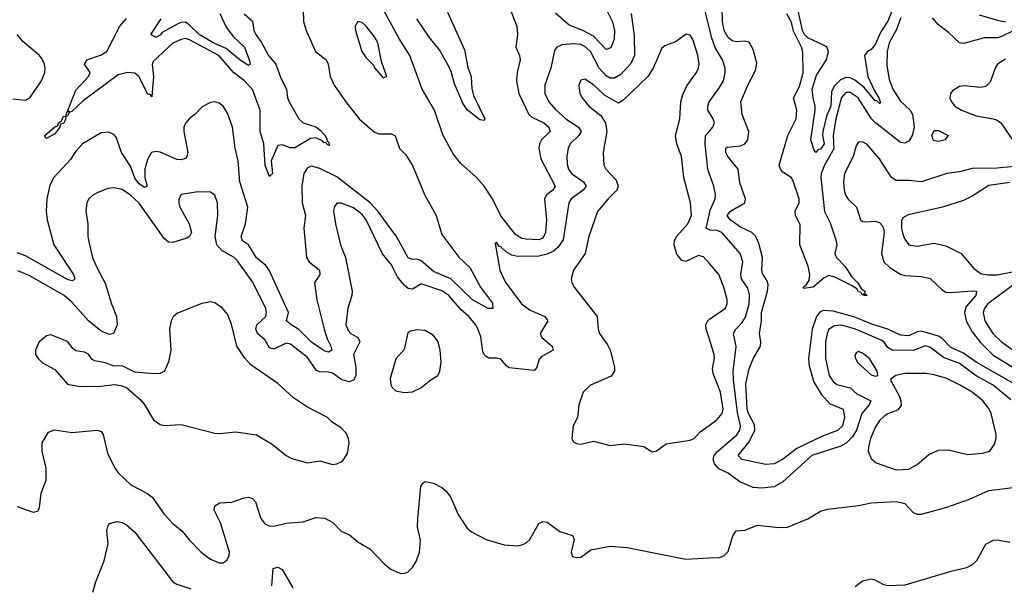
# Model space of a CAD drawing. Header units: inches. Extents: x 1552611 to 1694776, y 811966 to 917215.
# Tile 437 of 549: x 1646722 to 1651404, y 885233 to 887921. Entities that reach past the tile are written whole.
import ezdxf

# ---------------------------------------------------------------- set-up
doc = ezdxf.new("R2010")
doc.units = ezdxf.units.IN
doc.header["$MEASUREMENT"] = 0
doc.layers.add('B6848', color=7, linetype='Continuous')
doc.layers.add('B6858', color=7, linetype='Continuous')

msp = doc.modelspace()

# ---------------------------------------------------------------- linework, layer by layer
at = {"layer": 'B6848', "color": 5}
for points, elevation in [([(1648070.2, 887970), (1648071.6, 887911.6), (1648084.3, 887870), (1648129, 887769), (1648180.1, 887730), (1648189, 887710), (1648199.1, 887650), (1648218, 887610), (1648272.8, 887530), (1648336.6, 887450), (1648410, 887386.9), (1648430, 887378.5), (1648490, 887378.7), (1648508.2, 887368.2), (1648528, 887308.1), (1648557.9, 887277.9), (1648590, 887228.1), (1648646.8, 887090), (1648702.4, 886990), (1648730, 886899.1), (1648810, 886791.4), (1648863.1, 886743.1), (1648913.2, 886650), (1648970, 886573.4), (1648971.2, 886548.8), (1648950, 886549), (1648874.6, 886590), (1648772.4, 886690), (1648690, 886723.3), (1648630, 886776.1), (1648610, 886781.9), (1648590, 886780.8), (1648570, 886788.9), (1648513.5, 886890), (1648425.5, 887010), (1648389.1, 887050), (1648230, 887173.7), (1648150, 887213.5), (1648110, 887224.7), (1648090, 887216.2), (1648072.7, 887190), (1648063.6, 887130), (1648065.6, 887050), (1648081.8, 886990), (1648073.6, 886930), (1648083.6, 886810), (1648086.7, 886790), (1648098.5, 886770), (1648148.1, 886730), (1648149.4, 886710), (1648123.7, 886670), (1648134.6, 886590), (1648169.3, 886449.3), (1648184.3, 886404.3), (1648202.3, 886370), (1648205.7, 886350), (1648190, 886340.3), (1648170, 886347.4), (1648110, 886388.3), (1648050, 886448.8), (1648013.2, 886470), (1647991.3, 886490), (1647999.9, 886530), (1647907.7, 886730), (1647892.8, 886752.8), (1647846.4, 886790), (1647810.5, 886850), (1647781.7, 886870), (1647775.9, 886890), (1647795.7, 886950), (1647806.4, 887030), (1647768.4, 887150), (1647761, 887250), (1647747.1, 887310), (1647734, 887410), (1647710, 887476.3), (1647690, 887509.7), (1647670, 887524.7), (1647650, 887529.7), (1647630, 887526.9), (1647590, 887506.6), (1647554.6, 887470), (1647527.6, 887450), (1647510.9, 887429.1), (1647503.5, 887410), (1647502.7, 887390), (1647521.4, 887290), (1647517.7, 887270), (1647510, 887261.2), (1647490, 887253.9), (1647470, 887255.5), (1647390, 887291.8), (1647370, 887295), (1647348.7, 887290), (1647330, 887256.5), (1647317.6, 887210), (1647317.7, 887170), (1647328.2, 887130), (1647316, 887124), (1647290, 887139.9), (1647270, 887166.9), (1647250, 887224.2), (1647206.8, 887290), (1647181.8, 887361.8), (1647170, 887375.4), (1647146.1, 887386.1), (1647110, 887383.7), (1647021, 887330), (1646990, 887295.9), (1646963.2, 887256.8), (1646884.7, 887170), (1646865.6, 887134.4), (1646851.9, 887070), (1646848.7, 887011.3), (1646853.7, 886970), (1646884.4, 886850), (1646978.1, 886710), (1646983.9, 886690), (1646977.7, 886682.3), (1646970, 886680.2), (1646950, 886686), (1646750, 886798.7), (1646710, 886812.7)], 920), ([(1649046.3, 887990), (1649086.7, 887890), (1649089.3, 887850), (1649081.6, 887790), (1649098, 887750), (1649101.4, 887730), (1649087.5, 887670), (1649084.6, 887630), (1649095.9, 887570), (1649143, 887470), (1649157.9, 887457.9), (1649214.6, 887430), (1649238.1, 887410), (1649244.6, 887390), (1649202.5, 887350), (1649193.5, 887330), (1649191.2, 887310), (1649199.8, 887259.8), (1649268.1, 887130), (1649257.4, 887110), (1649229.2, 887090), (1649217.7, 887070), (1649226.5, 886970), (1649222.4, 886910), (1649210, 886882.7), (1649190, 886874.2), (1649130, 886877.6), (1649110, 886881.3), (1649079.8, 886899.8), (1649010, 886988.3), (1648969.9, 887070), (1648930.2, 887130.2), (1648892.7, 887172.7), (1648818.6, 887238.6), (1648782.7, 887282.7), (1648734.1, 887374.1), (1648694.5, 887490), (1648635.9, 887590), (1648577.6, 887750), (1648527.9, 887827.9), (1648428.7, 888010)], 920), ([(1649510.6, 887970), (1649541.4, 887910), (1649551, 887870), (1649548.5, 887830), (1649532.6, 887787.4), (1649510, 887778.4), (1649450, 887842.2), (1649400.2, 887870), (1649335.2, 887895.2), (1649270, 887951.5)], 920), ([(1649629.4, 887950), (1649644.2, 887844.2), (1649645.4, 887750), (1649627.2, 887712.8), (1649580.6, 887659.4), (1649550, 887642.5), (1649530, 887642.7), (1649510, 887653.2), (1649477.1, 887690), (1649435.8, 887770), (1649410, 887792.8), (1649390, 887802), (1649353.8, 887806.2), (1649299.3, 887800.7), (1649276.4, 887790), (1649265.6, 887774.4), (1649247.1, 887690), (1649219.8, 887610), (1649219.4, 887570), (1649237.6, 887530), (1649270, 887493.1), (1649319, 887450), (1649379.7, 887410), (1649392.4, 887390), (1649380.6, 887370), (1649340.2, 887330), (1649330.2, 887310), (1649323.2, 887270), (1649325.7, 887234.3), (1649331.6, 887210), (1649346, 887190), (1649402.7, 887150), (1649415.3, 887130), (1649401.2, 887110), (1649344.5, 887070), (1649333.8, 887050), (1649305.5, 886874.5), (1649281.3, 886838.7), (1649260, 886820), (1649230, 886806.4), (1649190, 886796.9), (1649090, 886795.7), (1649062.2, 886802.2), (1649036.4, 886816.4), (1649010, 886840.7), (1649002.4, 886842.4), (1648990, 886864), (1648983, 886857), (1649005.8, 886730), (1649030, 886675.6), (1649108.2, 886570), (1649150, 886539.8), (1649219.5, 886510), (1649232.9, 886490), (1649196.9, 886430), (1649205.3, 886410), (1649254.3, 886370), (1649258.4, 886350), (1649201, 886319), (1649192, 886308), (1649181.8, 886270), (1649170, 886254), (1649050, 886266.8), (1649036.2, 886276.2), (1649010, 886307.1), (1648990, 886312.5), (1648952.3, 886312.3), (1648940, 886320), (1648929.9, 886329.9), (1648924.4, 886344.4), (1648914.2, 886414.2), (1648904.5, 886444.5), (1648891.6, 886470), (1648857.8, 886510), (1648821.5, 886541.5), (1648762, 886610), (1648730, 886632.5), (1648636, 886664), (1648630, 886664.6), (1648590, 886640.2), (1648570, 886643.8), (1648550, 886659.3), (1648518.6, 886698.6), (1648490, 886756.1), (1648448, 886808), (1648369.9, 886970), (1648350, 886994.5), (1648310, 887026.3), (1648250, 887048.5), (1648230, 887049.5), (1648217, 887030), (1648214.9, 887010), (1648224.2, 886950), (1648248.2, 886850), (1648272, 886790), (1648302.3, 886630), (1648300.9, 886610), (1648282.2, 886550), (1648273.2, 886470), (1648283.8, 886443.8), (1648296.5, 886430), (1648330.2, 886410), (1648340.2, 886390), (1648309.6, 886330), (1648319.9, 886270), (1648319.8, 886230), (1648311, 886209), (1648290, 886199.9), (1648253.3, 886210), (1648210, 886240.2), (1648190, 886246), (1648150, 886247.4), (1648133.5, 886253.5), (1648090, 886315.2), (1648010, 886378.4), (1647990, 886383.7), (1647930, 886354.9), (1647910, 886360.8), (1647890, 886397.8), (1647852.5, 886430), (1647845.4, 886450), (1647849.4, 886470), (1647892, 886510), (1647896, 886530), (1647892.2, 886550), (1647830, 886675.6), (1647761.2, 886770), (1647741.5, 886790), (1647683.2, 886823.2), (1647660.3, 886850), (1647652.5, 886890), (1647664.4, 886990), (1647663.1, 887050), (1647650, 887087), (1647630, 887101.1), (1647570, 887103.1), (1647490, 887089.4), (1647478.7, 887070), (1647478.5, 887050), (1647484.2, 887030), (1647528.1, 886950), (1647539.5, 886910), (1647530.4, 886890), (1647517.6, 886882.4), (1647450, 886861.1), (1647430, 886864), (1647410, 886880.5), (1647290, 887048.2), (1647250, 887086.3), (1647210, 887113.3), (1647170, 887122.3), (1647141.6, 887118.4), (1647090, 887098.3), (1647070, 887086.6), (1647050, 887067.3), (1647042.2, 887050), (1647037.6, 887010), (1647047.1, 886950), (1647047.1, 886890), (1647053.8, 886850), (1647069.2, 886790), (1647090, 886739.5), (1647128.1, 886668.1), (1647158.2, 886570), (1647182.5, 886510), (1647185.4, 886470), (1647168, 886430), (1647150, 886424), (1647110, 886440.2), (1647049.6, 886489.6), (1646970, 886578.3), (1646933.7, 886610), (1646770, 886703.6), (1646713.5, 886726.5)], 940), ([(1647790, 887947.8), (1647830, 887914.3), (1647835.5, 887870), (1647844.9, 887850), (1647872.7, 887812.7), (1647905.5, 887750), (1647940.2, 887710), (1647963.4, 887643.4), (1647991.1, 887591.1), (1647996.1, 887550), (1648003.9, 887530), (1648050, 887450.2), (1648070.1, 887430.1), (1648130, 887411.8), (1648150, 887397.4), (1648174.3, 887370), (1648184.5, 887350), (1648183, 887343), (1648190, 887339.5), (1648195.6, 887324.4), (1648190, 887322), (1648176.6, 887336.6), (1648170, 887334.8), (1648163.2, 887343.2), (1648130, 887358.6), (1648104.7, 887355.3), (1648030, 887312), (1648010, 887311.8), (1647970, 887325.8), (1647950, 887322.9), (1647917.8, 887250), (1647924, 887190), (1647910, 887175.1), (1647890, 887227), (1647883, 887330), (1647865, 887390), (1647865.3, 887490), (1647829.2, 887589.2), (1647790.7, 887630), (1647738.7, 887670), (1647669.6, 887750), (1647530, 887824.8), (1647510, 887830.6), (1647490, 887827.2), (1647450, 887809.4), (1647357.6, 887722.4), (1647352.6, 887707.4), (1647357.9, 887650), (1647350, 887554.7), (1647344, 887564), (1647330, 887567.8), (1647290, 887648.7), (1647270, 887666.9), (1647234.8, 887670), (1647190, 887659.3), (1647024.4, 887535.6), (1646970, 887484.6), (1646961.8, 887481.8), (1646953.7, 887486.3), (1646957.5, 887477.5), (1646950, 887462.7), (1646940.2, 887459.8), (1646941, 887450), (1646930, 887426.6), (1646916.3, 887423.7), (1646913.8, 887410), (1646890, 887378.6), (1646850, 887355.8), (1646842.8, 887362.8), (1646842.6, 887370), (1646890, 887411.8), (1646903.7, 887416.3), (1646907.3, 887430), (1646920.5, 887439.5), (1646930, 887462.6), (1646939.7, 887460.3), (1646990, 887585.5), (1647049.2, 887650), (1647057.3, 887670), (1647029.9, 887710), (1647041.4, 887730), (1647107.2, 887752.8), (1647136.5, 887770), (1647198.1, 887890), (1647230, 887926.9)], 880), ([(1647674.4, 887950), (1647704.6, 887884.6), (1647738.6, 887838.6), (1647791, 887790), (1647815.3, 887724.7), (1647817.6, 887710), (1647810, 887703), (1647770, 887727.9), (1647704.4, 887784.4), (1647643, 887810), (1647574.9, 887850), (1647530, 887894.7), (1647510, 887908.4), (1647490, 887908), (1647477.9, 887902.1), (1647400.5, 887859.5), (1647390, 887847.5), (1647370, 887835.8), (1647345.4, 887850), (1647394.8, 887925.2)], 860), ([(1648756.2, 887956.2), (1648837.2, 887777.3), (1648853.4, 887693.4), (1648869.6, 887650), (1648872.4, 887592.4), (1648880.1, 887560.1), (1648934, 887450), (1648930, 887441.2), (1648910, 887444.2), (1648850, 887492.3), (1648830, 887524.2), (1648790, 887615.8), (1648775.3, 887670), (1648760.6, 887700.6), (1648717.8, 887777.8), (1648670, 887835.9), (1648610, 887924.7)], 880), ([(1650000, 887884.9), (1649981, 887961)], 940), ([(1646690, 887545), (1646750, 887538.8), (1646770, 887549.5), (1646826.1, 887630), (1646841.2, 887670), (1646843.6, 887690), (1646840.8, 887710), (1646830, 887733.8), (1646816.5, 887750), (1646736.8, 887816.8), (1646710.3, 887850)], 920), ([(1650000, 886762.9), (1649973.3, 886793.3), (1649950, 886799.8), (1649890, 886771.4), (1649870, 886775.8), (1649847, 886807), (1649833.8, 886850), (1649835, 886870), (1649845, 886890), (1649899.2, 886950), (1649915.7, 886990), (1649912.3, 887050), (1649880.2, 887170), (1649869.3, 887270), (1649846.5, 887330), (1649839.9, 887370), (1649861.7, 887450), (1649865.4, 887530), (1649874.7, 887565.3), (1649893.8, 887606.1), (1649940.3, 887670), (1649949.8, 887690), (1649952.9, 887710), (1649946.8, 887750), (1649923.8, 887823.8), (1649910, 887847.8), (1649891.1, 887851.1), (1649843.1, 887816.9), (1649790, 887795.6), (1649774.8, 887785.2), (1649734, 887690), (1649709.4, 887650), (1649590, 887536.5), (1649570, 887524.6), (1649502.4, 887562.4), (1649450, 887611.2), (1649410, 887638), (1649390, 887633.6), (1649380.2, 887610), (1649386.2, 887570), (1649396.9, 887550), (1649428, 887510), (1649486, 887466), (1649507.6, 887430), (1649513.5, 887390), (1649496.2, 887290), (1649500.2, 887230), (1649509.1, 887210), (1649558.6, 887158.6), (1649568.5, 887130), (1649561.1, 887110), (1649519.7, 887070), (1649470, 887009.7), (1649428.6, 886890), (1649410.1, 886809.9), (1649355.6, 886730), (1649344.9, 886690), (1649346.7, 886670), (1649358.7, 886650), (1649467.8, 886510), (1649472, 886450), (1649478.7, 886430), (1649516.3, 886376.3), (1649529.1, 886350), (1649550.2, 886270), (1649550.3, 886250), (1649534, 886226), (1649436.1, 886183.9), (1649401.6, 886150), (1649380.5, 886090), (1649374, 886030), (1649354, 885990), (1649346.8, 885930), (1649354.8, 885914.8), (1649370, 885906.8), (1649390, 885904), (1649450, 885917.3), (1649530, 885898), (1649595.5, 885904.5), (1649690, 885891.8), (1649730, 885867.3), (1649750, 885872.7), (1649795.2, 885904.8), (1649910, 885921.9), (1649929.7, 885930), (1649958.3, 885961.7), (1650000, 885992.3)], 960), ([(1650000, 887480.9), (1649994.2, 887490), (1649993.3, 887510), (1649999.8, 887530), (1650000, 887530.2)], 940), ([(1650000, 887191.5), (1649993.4, 887210), (1649980.7, 887330), (1649983.6, 887370), (1650000, 887388.9)], 940), ([(1650000, 886921.9), (1649986.8, 886930), (1650000, 886991.7)], 940), ([(1650000, 886407.4), (1649986.6, 886450), (1649985, 886470), (1649992.1, 886487.9), (1650000, 886496.2)], 960), ([(1646710, 885607.9), (1646776.9, 885583.1), (1646790, 885580.4), (1646810, 885586.8), (1646816.6, 885603.4), (1646825.1, 885670), (1646847.9, 885732.1), (1646848.4, 885790), (1646829.7, 885870), (1646829.6, 885910.4), (1646858.6, 885961.4), (1646888.2, 885971.8), (1646970, 885959.2), (1647090, 885970.2), (1647110, 885964.4), (1647118.5, 885950), (1647140.6, 885860.6), (1647172.4, 885792.4), (1647190, 885767.4), (1647250.4, 885710), (1647327, 885670), (1647352.2, 885652.2), (1647410, 885570.3), (1647450, 885526), (1647495.6, 885490), (1647530, 885447.2), (1647585.7, 885390), (1647630, 885357.4), (1647670, 885339.5), (1647690, 885339.3), (1647708, 885352), (1647716.9, 885370), (1647719.1, 885390), (1647677.3, 885530), (1647646.4, 885590), (1647649.7, 885610), (1647674.5, 885625.5), (1647731.2, 885628.8), (1647790, 885649.2), (1647810, 885651.3), (1647830, 885644.9), (1647844, 885630), (1647868.5, 885550), (1647890, 885523.6), (1647910, 885514.9), (1647930, 885514), (1647990, 885527.7), (1648070, 885534), (1648130, 885554.9), (1648172.7, 885552.7), (1648211.3, 885531.3), (1648250.3, 885490.2), (1648290, 885472.8), (1648330, 885440.2), (1648386.9, 885406.9), (1648455.5, 885335.5), (1648486.4, 885310), (1648530, 885290.3), (1648550.8, 885289.2), (1648570, 885296.9), (1648590, 885318.3), (1648608.9, 885350), (1648622.9, 885390), (1648628.2, 885448.2), (1648614, 885510), (1648614.8, 885550), (1648630, 885702), (1648640.1, 885719.9), (1648650, 885726.8), (1648690, 885718), (1648730, 885697.1), (1648750, 885680.4), (1648772.6, 885650), (1648807.4, 885570), (1648850, 885503.7), (1648870, 885486.7), (1648939.5, 885450), (1649025.3, 885425.3), (1649090, 885421.3), (1649113.7, 885426.3), (1649130, 885434), (1649147.1, 885450), (1649190, 885526), (1649210, 885536.4), (1649230, 885532.2), (1649290, 885488.2), (1649350.7, 885470), (1649359.1, 885450), (1649344.9, 885390), (1649351.3, 885370), (1649370, 885364.4), (1649390, 885366), (1649438, 885402), (1649530, 885419.5), (1649610, 885412), (1649890, 885357.6), (1650000, 885362.9)], 940), ([(1647070, 885200.7), (1647084.4, 885250), (1647124.7, 885350), (1647143.6, 885430), (1647136.9, 885490), (1647139.6, 885510), (1647150, 885527.3), (1647184, 885536), (1647210, 885531.5), (1647230, 885520.3), (1647270, 885486), (1647450.3, 885250), (1647470, 885237.8), (1647536.7, 885216.7)], 920), ([(1647920.9, 885230), (1647927.9, 885312.1), (1647950, 885319), (1647970, 885308.7), (1648020.4, 885220.4)], 920)]:
    msp.add_lwpolyline(points, dxfattribs=dict(at, elevation=elevation))
for points, elevation in [([(1648330, 887912.3), (1648318, 887890), (1648319.5, 887870), (1648349.2, 887770), (1648370, 887739.3), (1648404.7, 887704.7), (1648410, 887691.3), (1648450, 887644.7), (1648466, 887650), (1648466, 887654), (1648442.5, 887722.5), (1648424.7, 887810), (1648410, 887839.7), (1648370, 887889.6), (1648350, 887907)], 940), ([(1647630, 886579.7), (1647588.1, 886571.9), (1647473.4, 886526.6), (1647451.8, 886508.2), (1647443.1, 886490), (1647435.3, 886450), (1647440.3, 886350), (1647430, 886295.3), (1647410.4, 886250), (1647390, 886239.7), (1647362.8, 886237.2), (1647270, 886245.8), (1647210, 886275.1), (1647170, 886274.5), (1647130, 886289.6), (1647079.1, 886299.1), (1647066.5, 886306.5), (1647050, 886331.1), (1647030, 886340.5), (1646990, 886347), (1646976.2, 886356.2), (1646950, 886391.5), (1646870, 886422.7), (1646850, 886418), (1646814.8, 886390), (1646798, 886350), (1646798, 886330), (1646811, 886310), (1646831, 886290), (1646890, 886259.1), (1646950, 886188), (1647010, 886177.1), (1647110, 886179.5), (1647173.1, 886186.9), (1647203.1, 886183.1), (1647230, 886172.2), (1647295.5, 886115.5), (1647313.6, 886093.6), (1647358.9, 886018.9), (1647390, 885996.4), (1647410, 885992.4), (1647490, 885996.4), (1647650, 885956.4), (1647674.6, 885954.6), (1647750, 885962.3), (1647848.2, 885948.2), (1647923.1, 885903.1), (1647990, 885850.3), (1648016.2, 885836.2), (1648090, 885814.6), (1648150, 885824.9), (1648210, 885807.6), (1648230, 885810.4), (1648257.4, 885822.6), (1648281, 885859), (1648288.2, 885910), (1648286.3, 885930), (1648275.3, 885955.3), (1648250, 885980.7), (1648208.2, 886008.2), (1648185.2, 886030), (1648090, 886079.7), (1648023.7, 886123.7), (1647950, 886191.1), (1647821.1, 886281), (1647792.6, 886312.6), (1647755, 886370), (1647730, 886473.2), (1647710, 886520.7), (1647687.3, 886550), (1647650, 886575.8)], 960), ([(1648610, 886447.3), (1648579.8, 886440.2), (1648567.9, 886432.1), (1648550, 886354), (1648510, 886308.7), (1648484, 886216), (1648486.3, 886186.3), (1648492.7, 886172.7), (1648510, 886156.4), (1648550, 886148.5), (1648590, 886153), (1648630, 886170.6), (1648677.2, 886210), (1648709.6, 886230.4), (1648719.6, 886250), (1648726.2, 886293.8), (1648721.1, 886350), (1648711.2, 886390), (1648690, 886420.7), (1648650, 886443.6)], 960)]:
    msp.add_lwpolyline(points, close=True, dxfattribs=dict(at, elevation=elevation))
at = {"layer": 'B6858', "color": 5}
for points, elevation in [([(1651450, 886190.8), (1651270, 886293), (1651210, 886335.3), (1651150, 886363), (1651107.3, 886407.3), (1651090, 886417.2), (1651010, 886439.8), (1650990, 886436.9), (1650950, 886417.6), (1650910, 886421), (1650850.4, 886450.5), (1650773.6, 886473.6), (1650688, 886508), (1650590, 886535.4), (1650541.7, 886538.3), (1650527.7, 886532.3), (1650510.3, 886509.7), (1650490.4, 886450), (1650473, 886310), (1650476.3, 886276.3), (1650497.7, 886197.7), (1650536.1, 886136.1), (1650575.4, 886095.4), (1650637.8, 886070), (1650643.4, 886030), (1650634.1, 885990), (1650610, 885967.9), (1650538.9, 885941.1), (1650417, 885883), (1650349, 885831), (1650310, 885810.9), (1650270, 885806.7), (1650156, 885830), (1650137.7, 885850), (1650190, 885914.7), (1650217.9, 885970), (1650215.9, 885995.9), (1650187, 886050), (1650181.3, 886070), (1650175.3, 886190), (1650190, 886260.8), (1650210, 886308.3), (1650243.7, 886370), (1650246.7, 886390), (1650239.2, 886430), (1650248.4, 886490), (1650248.4, 886530), (1650277.5, 886630), (1650281.1, 886661.1), (1650277.2, 886677.2), (1650254.6, 886714.6), (1650250.8, 886730), (1650253.2, 886790), (1650236.5, 886856.5), (1650221.7, 886890), (1650203.7, 886910), (1650150, 886934.9), (1650099.5, 886970), (1650086.3, 886990), (1650101.6, 887010), (1650170.4, 887049.6), (1650173.2, 887070), (1650145.7, 887145.7), (1650137.8, 887210), (1650089.9, 887270), (1650079, 887290), (1650080.2, 887310), (1650085.5, 887314.5), (1650150, 887320.7), (1650169.6, 887330.4), (1650184.8, 887350), (1650188.5, 887390), (1650157.1, 887470), (1650151.4, 887530), (1650183.9, 887610), (1650220.9, 887679.1), (1650226.6, 887713.4), (1650210, 887778.9), (1650190, 887813.8), (1650170, 887818.3), (1650130, 887814.7), (1650110, 887820.2), (1650090, 887835.2), (1650070.9, 887870), (1650064.5, 887910), (1650062.3, 887982.3)], 920), ([(1650882.7, 887997.3), (1650850, 887914), (1650816.9, 887863.1), (1650790, 887802.7), (1650770, 887779.2), (1650751.9, 887768.1), (1650739.6, 887750), (1650755.3, 887650), (1650785.3, 887585.3), (1650807.8, 887550), (1650814.4, 887525.6), (1650810, 887523), (1650796.2, 887536.2), (1650790, 887535.1), (1650737.7, 887597.7), (1650693.2, 887633.2), (1650670, 887645), (1650650, 887646.4), (1650624.4, 887635.6), (1650594.8, 887605.2), (1650582.7, 887577.3), (1650578.8, 887510), (1650558.4, 887461.6), (1650541.3, 887390), (1650539.8, 887370), (1650546.7, 887330), (1650530, 887305.4), (1650517.5, 887302.5), (1650508, 887290), (1650500.2, 887300.2), (1650483.6, 887350), (1650504.6, 887490), (1650504.9, 887510), (1650494.2, 887550), (1650489.9, 887590), (1650510, 887656.9), (1650558.8, 887730), (1650567.6, 887770), (1650560.2, 887790), (1650554.2, 887794.2), (1650470, 887834.4), (1650454.2, 887850), (1650443.4, 887870), (1650421.5, 887970)], 860), ([(1650912.1, 887930), (1650888.9, 887871.1), (1650856.7, 887810), (1650847.3, 887770), (1650845, 887705), (1650856.8, 887636.8), (1650873.2, 887590), (1650910, 887533.2), (1650956.4, 887490), (1650966.4, 887470), (1650975, 887410), (1650965.3, 887370), (1650950, 887343.7), (1650930, 887333.1), (1650910, 887337.7), (1650791.2, 887430), (1650771.7, 887450), (1650708.7, 887550), (1650670, 887575.1), (1650650, 887574.7), (1650629.7, 887550.3), (1650603, 887450), (1650590, 887370), (1650593.8, 887306.2), (1650548.8, 887230), (1650533.4, 887190), (1650530.7, 887170), (1650549.4, 887009.4), (1650575.4, 886955.4), (1650604.5, 886870), (1650606.8, 886850), (1650597.5, 886810), (1650600.7, 886800.7), (1650605.3, 886790), (1650645.7, 886750), (1650678.9, 886698.9), (1650706.5, 886670), (1650723.2, 886643.2), (1650740.3, 886630), (1650740.3, 886620.3), (1650752, 886610), (1650738, 886610), (1650738, 886618), (1650730, 886612.3), (1650723.8, 886623.8), (1650710, 886627.6), (1650701.8, 886641.8), (1650677.6, 886657.6), (1650597.7, 886697.7), (1650570, 886705.3), (1650546.4, 886693.6), (1650494.2, 886650), (1650450, 886643.7), (1650447.2, 886650), (1650461, 886659), (1650476.4, 886683.6), (1650478.6, 886710), (1650471.3, 886750), (1650431.1, 886851.1), (1650432.7, 886947.3), (1650411.6, 886990), (1650409.5, 887010), (1650428.4, 887050), (1650427.5, 887070), (1650398.1, 887158.1), (1650390, 887170.5), (1650350, 887195.9), (1650338.8, 887210), (1650333.7, 887230), (1650374.2, 887370), (1650413.5, 887450), (1650416.9, 887490), (1650401.8, 887550), (1650430, 887603.5), (1650448, 887668), (1650446.3, 887766.3), (1650440.1, 887790), (1650403.5, 887863.5), (1650390, 887912.3), (1650370, 887949.1)], 880), ([(1651449.1, 887870), (1651390, 887841), (1651370, 887835.1), (1651310, 887833.6), (1651210, 887807.7), (1651190, 887809.9), (1651139, 887859), (1651090, 887896.2), (1651061.7, 887930)], 880), ([(1651284, 887944), (1651376.3, 887916.3), (1651410, 887910.7)], 880), ([(1650000, 887530.2), (1650050, 887597.8), (1650068.1, 887630), (1650077.1, 887670), (1650076.1, 887690), (1650063.9, 887730), (1650029.2, 887789.1), (1650013, 887833), (1650000, 887884.9)], 940), ([(1651410, 887733.2), (1651371.9, 887710), (1651359.8, 887690), (1651335.7, 887624.3), (1651316.4, 887603.6), (1651290, 887598.7), (1651214, 887606), (1651190, 887602.5), (1651156.8, 887583.2), (1651147.3, 887570), (1651145.3, 887550), (1651152.1, 887530), (1651168.9, 887510), (1651199.3, 887490), (1651270, 887463), (1651350, 887449.7), (1651370, 887442.5), (1651386.4, 887430), (1651443.1, 887350)], 920), ([(1650000, 887388.9), (1650018.3, 887410), (1650025.1, 887430), (1650019.7, 887450), (1650000, 887480.9)], 940), ([(1651450, 887223.2), (1651370, 887215.5), (1651250, 887213.5), (1651190, 887197.8), (1651130, 887189.3), (1651010, 887149.9), (1650950, 887156.4), (1650890, 887156.3), (1650866.9, 887170), (1650810, 887259.6), (1650750, 887329.2), (1650730, 887339.9), (1650710, 887338.2), (1650699.4, 887320.6), (1650685.7, 887270), (1650644.3, 887190), (1650639.1, 887150), (1650642.5, 887110), (1650648.6, 887088.6), (1650660.1, 887070), (1650701.6, 887030), (1650719.7, 886970), (1650730, 886961.9), (1650740.7, 886960.7), (1650790, 886963.3), (1650810, 886957), (1650823, 886943), (1650829.7, 886930), (1650831.8, 886910), (1650820.4, 886810), (1650831.4, 886770), (1650860.8, 886740.8), (1650910, 886712), (1650930, 886705.6), (1651010, 886699.8), (1651050.6, 886690.6), (1651110, 886635.2), (1651126.3, 886626.3), (1651150, 886623.6), (1651250, 886632), (1651271.8, 886630), (1651267.9, 886610), (1651222.4, 886557.6), (1651214.4, 886530), (1651222.1, 886490), (1651250, 886438.1), (1651290, 886386.8), (1651350, 886326.9), (1651484.7, 886244.7)], 920), ([(1650000, 886991.7), (1650005, 887015), (1650028.6, 887070), (1650030.5, 887090), (1650021.9, 887130), (1650000, 887191.5)], 940), ([(1651430, 887147.1), (1651330, 887132.7), (1651250, 887081.4), (1651210, 887062), (1651110, 887029), (1650946.3, 886993.7), (1650921.5, 886978.5), (1650915.2, 886964.8), (1650914.1, 886930), (1650921.4, 886901.4), (1650930, 886877), (1650950, 886851.5), (1650990, 886844.2), (1651070, 886858.2), (1651126.2, 886846.2), (1651198.7, 886810), (1651257.9, 886737.9), (1651293.5, 886713.5), (1651327.8, 886707.8), (1651370, 886707.7), (1651450, 886724)], 940), ([(1651434.8, 886114.8), (1651350, 886183.3), (1651270, 886228.8), (1651190, 886286.4), (1651115, 886315), (1651050, 886364.3), (1651029.2, 886370.8), (1650970, 886348.8), (1650870, 886350.3), (1650850, 886363.4), (1650830, 886389.9), (1650817.7, 886397.7), (1650696.5, 886450), (1650631, 886469), (1650594.1, 886465.9), (1650570, 886447.8), (1650561.3, 886430), (1650552.8, 886390), (1650553.2, 886310), (1650571.3, 886230), (1650590, 886201.3), (1650607, 886187), (1650670, 886171.7), (1650702.8, 886142.8), (1650769.3, 886110), (1650761.7, 886090), (1650725.5, 886050), (1650701, 885970), (1650681.7, 885938.3), (1650651.8, 885908.2), (1650626.3, 885893.7), (1650489, 885850), (1650350, 885724.6), (1650310, 885701.6), (1650250, 885694.9), (1650210, 885698.2), (1650145.4, 885725.4), (1650090, 885766.4), (1650045.7, 885785.7), (1650025.5, 885810), (1650019.9, 885830), (1650024.3, 885850), (1650041.1, 885870), (1650131.6, 885948.4), (1650146.1, 885970), (1650149.9, 885990), (1650134.5, 886054.5), (1650115.5, 886210), (1650115, 886250), (1650128.1, 886368.1), (1650116.3, 886430), (1650126.9, 886450), (1650157.9, 886482.1), (1650172.5, 886507.5), (1650189.9, 886569.9), (1650192.9, 886612.9), (1650184.8, 886644.8), (1650154.3, 886690), (1650150.4, 886710), (1650160.2, 886770), (1650148.4, 886810), (1650061, 886910), (1650038.6, 886918.6), (1650001.2, 886921.2), (1650000, 886921.9)], 940), ([(1650000, 886496.2), (1650001.8, 886498.2), (1650077.8, 886550), (1650085.6, 886570), (1650085.4, 886590), (1650069.8, 886650.2), (1650046.5, 886710), (1650000, 886762.9)], 960), ([(1651485.1, 886690), (1651325.9, 886570), (1651309.6, 886550), (1651303.1, 886530), (1651311.2, 886490), (1651349, 886430), (1651390.2, 886390), (1651446, 886350)], 940), ([(1650000, 885992.3), (1650039, 886021), (1650061.7, 886050), (1650067.7, 886070), (1650054.9, 886150), (1650018.7, 886238.7), (1650017, 886263), (1650025.7, 886310), (1650024.4, 886330), (1650000, 886407.4)], 960), ([(1650000, 885362.9), (1650050, 885365.2), (1650070, 885372.4), (1650090, 885393.4), (1650112.2, 885467.8), (1650128.3, 885491.7), (1650170, 885495.3), (1650230, 885518.3), (1650330, 885507.2), (1650373.2, 885510), (1650470, 885549), (1650530, 885584.6), (1650565.3, 885594.7), (1650710, 885612.6), (1650770, 885624.7), (1650890.7, 885630.7), (1650930, 885621.6), (1650970, 885579.6), (1650990, 885571.3), (1651010, 885571.2), (1651130, 885603.8), (1651237.4, 885642.6), (1651330, 885684), (1651610, 885718)], 940), ([(1651430, 885435.8), (1651370, 885447.2), (1651350, 885445.7), (1651313.5, 885426.5), (1651271.8, 885350), (1651250, 885329.7), (1651223.5, 885316.5), (1651150, 885298.9), (1650930, 885233.5), (1650850, 885230.8), (1650830, 885235.3), (1650790, 885257.2), (1650770, 885262.3), (1650730, 885252.4), (1650694.4, 885225.6)], 940)]:
    msp.add_lwpolyline(points, dxfattribs=dict(at, elevation=elevation))
for points, elevation in [([(1651090, 887341.4), (1651070, 887345.1), (1651065.2, 887350), (1651058.7, 887370), (1651070, 887394.5), (1651090, 887394), (1651136.5, 887370), (1651120.3, 887350), (1651110, 887347)], 880), ([(1650710, 886343.6), (1650700.9, 886339.1), (1650693.2, 886326.8), (1650696.5, 886310), (1650707.6, 886290), (1650770, 886233), (1650790, 886227), (1650802, 886230), (1650798.4, 886250), (1650762, 886310), (1650730, 886335.6)], 960), ([(1650930, 886239.3), (1650887.3, 886230), (1650865.5, 886214.5), (1650862, 886210), (1650905.1, 886130), (1650912.1, 886110), (1650912.9, 886087.2), (1650895.6, 886064.4), (1650850, 886047), (1650830, 886035.6), (1650810, 886016.5), (1650790, 885983.1), (1650767.3, 885930), (1650757.1, 885890), (1650756.9, 885870), (1650770, 885835.5), (1650794.8, 885814.8), (1650890, 885782.2), (1650950, 885784.1), (1650990, 885806.5), (1651045, 885855), (1651090, 885874.9), (1651136.5, 885876.5), (1651230, 885854), (1651299.1, 885860.9), (1651334, 885870), (1651356.3, 885903.7), (1651364.7, 885930), (1651365.1, 885950), (1651340.9, 886050), (1651330, 886073.1), (1651302, 886110), (1651250.8, 886150), (1651190, 886186), (1651130, 886214.9), (1651070, 886233.6), (1651030, 886239)], 960)]:
    msp.add_lwpolyline(points, close=True, dxfattribs=dict(at, elevation=elevation))

doc.saveas('drawing.dxf')
